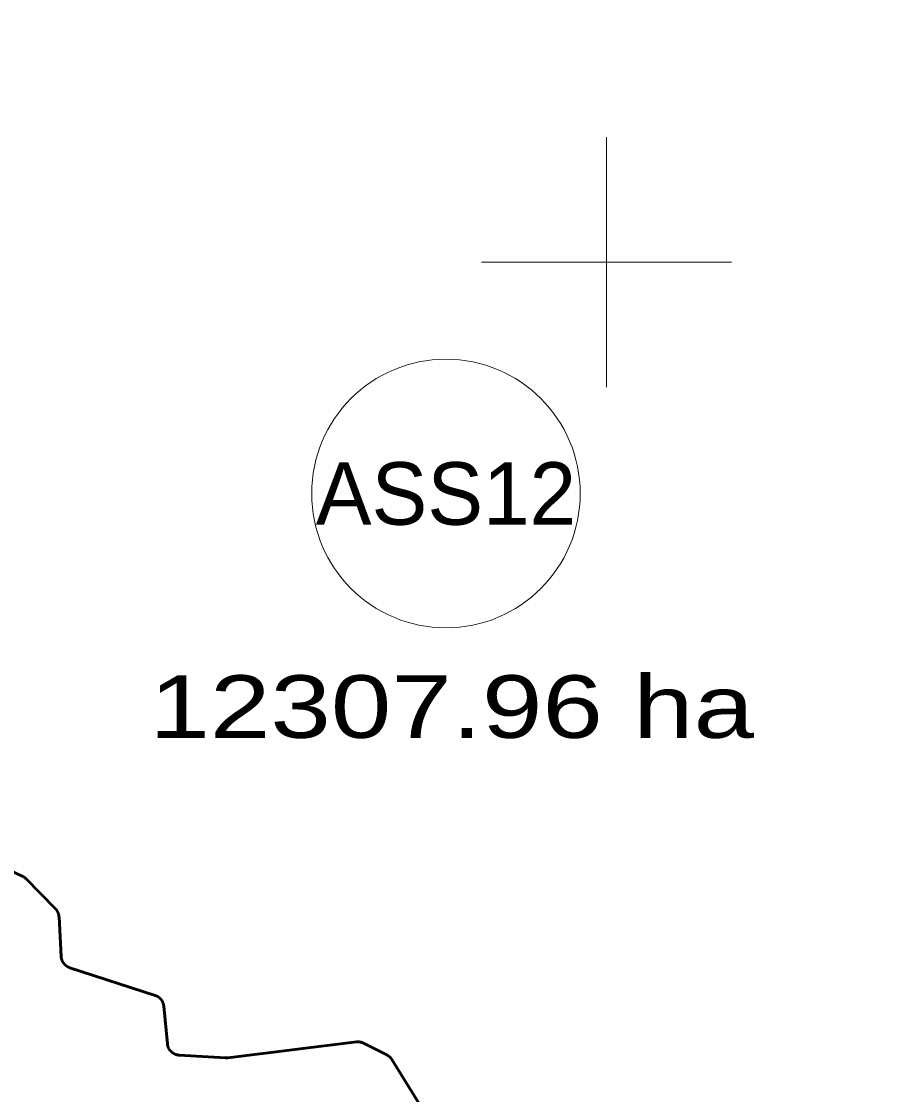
# Model space of a CAD drawing. Extents: x -1643653 to 4543381, y 1624270 to 13878484.
# Drawn here: x 645322 to 652368, y 8968347 to 8976924 of the extents above; entities that cross this region are included whole.
import ezdxf
from ezdxf.enums import TextEntityAlignment as Align

# ---------------------------------------------------------------- set-up
doc = ezdxf.new("R2010")
doc.units = 0
doc.header["$LTSCALE"] = 200
for name, color, linetype, lineweight in [('1', 7, 'Continuous', 13), ('2', 7, 'Continuous', 13), ('26', 7, 'Continuous', 106), ('27', 7, 'Continuous', 53), ('28', 7, 'Continuous', 53), ('45', 7, 'Continuous', 13), ('60', 7, 'Continuous', 53)]:
    doc.layers.add(name, color=color, linetype=linetype, lineweight=lineweight)
doc.layers.add('63', color=7, linetype='Continuous')

msp = doc.modelspace()

# ---------------------------------------------------------------- linework, layer by layer
at = {"layer": '1', "lineweight": 25}
msp.add_spline([(814781, 9009175.5), (814787.2, 9009173.4), (814796.9, 9009173.4), (814799.4, 9009172.4), (814805.1, 9009174.5), (814805.6, 9009176.5), (814811.7, 9009179.5), (814811.7, 9009179.5), (814801.5, 9009181), (814790.7, 9009181.5), (814784.1, 9009183.1), (814777.4, 9009185.1), (814778.4, 9009175.5)], degree=3, dxfattribs=at)
at = {"layer": '2'}
for p, q in [((650000, 8974000), (650000, 8976000)), ((649000, 8975000), (651000, 8975000))]:
    msp.add_line(p, q, dxfattribs=at)
at = {"layer": '26'}
msp.add_spline([(593042.9, 8976356.4), (593459.4, 8976419.7), (594161.8, 8976760.1), (594545.8, 8977114.6), (594814.3, 8977291.5), (596052.8, 8977846), (596780.5, 8978160.9), (597647.4, 8978322.7), (598691.5, 8978280.2), (599825, 8978301), (600207.2, 8978324.8), (600219.9, 8978324.8), (601225.9, 8978295.2), (602040.5, 8978228.3), (602729, 8978352.6), (603275.7, 8978615.7), (603826.1, 8978691.5), (605382.2, 8979104.7), (606925.6, 8979530.7), (607614.7, 8979782.2), (608494.2, 8979905.8), (609628.7, 8980104.6), (610966.5, 8980200.8), (612239.3, 8980081.1), (613131.4, 8980179.2), (614149.6, 8980073.3), (614581.8, 8979931.6), (616361, 8979275.7), (617566.6, 8978533.2), (618237.8, 8977881.9), (618833.2, 8977319.9), (619759.6, 8976743.8), (620623, 8976295.2), (621512.5, 8975960.9), (621945, 8975870.1), (622544.2, 8975982.1), (622735.8, 8976070.3), (623374, 8976322), (623974.5, 8976675.6), (624627.1, 8977219.8), (625050.7, 8977803), (625410.5, 8978361.1), (625972.2, 8978587.6), (626239.9, 8978637.4), (628239.2, 8978616.5), (629272.1, 8978853.8), (630051.8, 8979346.6), (630703.5, 8979738.1), (631164.1, 8980105), (631534.8, 8980357.8), (632185.7, 8980596.8), (632989, 8980758.8), (633690, 8980870.4), (634328.2, 8981109.3), (634980.1, 8981526.3), (636460.7, 8982117.9), (637495.4, 8982660.5), (638159.4, 8982975.7), (638593.8, 8983228.2), (639449.6, 8983669.8), (641371.6, 8983483.9), (642032.9, 8983315.8), (642528.8, 8983186.6), (643277.3, 8982687.6), (644168, 8982544), (644675.9, 8982274.9), (645321.7, 8981636.4), (645853, 8981011.1), (646805.1, 8980473.1), (647606.1, 8980240.8), (648482.7, 8979868.5), (649626.6, 8979469.5), (650871.6, 8978943), (651404, 8978495.7), (652521.8, 8977995.2), (653308.2, 8977445.1), (653712.6, 8976883.9), (654308.9, 8976487.2), (655070.4, 8976039), (655983.7, 8975399.4)], degree=3, dxfattribs=at)
at = {"layer": '27'}
for points in [[(644930.1, 8970280.2), (645328.6, 8970093.8), (645330.2, 8970093.1), (645332.7, 8970091.8), (645335.2, 8970090.5), (645337.6, 8970089.1), (645340, 8970087.6), (645342.4, 8970086), (645344.7, 8970084.4), (645347, 8970082.7), (645349.2, 8970081), (645351.4, 8970079.2), (645353.5, 8970077.3), (645355.6, 8970075.3), (645357.6, 8970073.4), (645594.3, 8969832.5), (645595.3, 8969831.4), (645597.3, 8969829.3), (645599.1, 8969827.2), (645600.9, 8969825), (645602.7, 8969822.8), (645604.4, 8969820.5), (645606, 8969818.2), (645607.5, 8969815.8), (645609, 8969813.4), (645610.4, 8969811), (645611.7, 8969808.5), (645613, 8969805.9), (645614.2, 8969803.4), (645615.3, 8969800.8), (645616.4, 8969798.2), (645617.3, 8969795.5), (645618.2, 8969792.8), (645619.1, 8969790.1), (645619.8, 8969787.4), (645620.5, 8969784.6), (645621.1, 8969781.9), (645621.6, 8969779.1), (645622, 8969776.3), (645622.4, 8969773.5), (645622.7, 8969770.7), (645622.8, 8969767.8), (645640.3, 8969450.7), (645640.3, 8969449.4), (645640.6, 8969446.5), (645640.9, 8969443.7), (645641.3, 8969440.9), (645641.8, 8969438.1), (645642.3, 8969435.4), (645642.9, 8969432.6), (645643.7, 8969429.9), (645644.4, 8969427.2), (645645.3, 8969424.5), (645646.2, 8969421.8), (645647.2, 8969419.2), (645648.3, 8969416.5), (645649.5, 8969414), (645650.7, 8969411.4), (645652, 8969408.9), (645653.4, 8969406.4), (645654.8, 8969404), (645656.3, 8969401.6), (645657.9, 8969399.2), (645659.6, 8969397), (645661.3, 8969394.7), (645663.1, 8969392.5), (645664.9, 8969390.3), (645666.8, 8969388.2), (645668.7, 8969386.2), (645670.7, 8969384.2), (645672.8, 8969382.3), (645674.9, 8969380.4), (645677.1, 8969378.6), (645679.3, 8969376.8), (645681.6, 8969375.1), (645683.9, 8969373.5), (645686.3, 8969372), (645688.7, 8969370.5), (645691.1, 8969369.1), (645693.6, 8969367.7), (645696.1, 8969366.4), (645698.7, 8969365.2), (645701.3, 8969364.1)], [(645701.3, 8969364.1), (645698.7, 8969365.2), (645696.1, 8969366.4), (645693.6, 8969367.7), (645691.1, 8969369.1), (645688.7, 8969370.5), (645686.3, 8969372), (645683.9, 8969373.5), (645681.6, 8969375.1), (645679.3, 8969376.8), (645677.1, 8969378.6), (645674.9, 8969380.4), (645672.8, 8969382.3), (645670.7, 8969384.2), (645668.7, 8969386.2), (645666.8, 8969388.2), (645664.9, 8969390.3), (645663.1, 8969392.5), (645661.3, 8969394.7), (645659.6, 8969397), (645657.9, 8969399.2), (645656.3, 8969401.6), (645654.8, 8969404), (645653.4, 8969406.4), (645652, 8969408.9), (645650.7, 8969411.4), (645649.5, 8969414), (645648.3, 8969416.5), (645647.2, 8969419.2), (645646.2, 8969421.8), (645645.3, 8969424.5), (645644.4, 8969427.2), (645643.7, 8969429.9), (645642.9, 8969432.6), (645642.3, 8969435.4), (645641.8, 8969438.1), (645641.3, 8969440.9), (645640.9, 8969443.7), (645640.6, 8969446.5), (645640.3, 8969449.4), (645640.3, 8969450.7), (645622.8, 8969767.8), (645622.7, 8969770.7), (645622.4, 8969773.5), (645622, 8969776.3), (645621.6, 8969779.1), (645621.1, 8969781.9), (645620.5, 8969784.6), (645619.8, 8969787.4), (645619.1, 8969790.1), (645618.2, 8969792.8), (645617.3, 8969795.5), (645616.4, 8969798.2), (645615.3, 8969800.8), (645614.2, 8969803.4), (645613, 8969805.9), (645611.7, 8969808.5), (645610.4, 8969811), (645609, 8969813.4), (645607.5, 8969815.8), (645606, 8969818.2), (645604.4, 8969820.5), (645602.7, 8969822.8), (645600.9, 8969825), (645599.1, 8969827.2), (645597.3, 8969829.3), (645595.3, 8969831.4), (645594.3, 8969832.5), (645357.6, 8970073.4), (645355.6, 8970075.3), (645353.5, 8970077.3), (645351.4, 8970079.2), (645349.2, 8970081), (645347, 8970082.7), (645344.7, 8970084.4), (645342.4, 8970086), (645340, 8970087.6), (645337.6, 8970089.1), (645335.2, 8970090.5), (645332.7, 8970091.8), (645330.2, 8970093.1), (645328.6, 8970093.8), (644930.1, 8970280.2)], [(645701.3, 8969364.1), (645703.9, 8969363), (645706.5, 8969362), (645709.2, 8969361.1), (646392, 8969139.3), (646392.2, 8969139.2), (646394.9, 8969138.3), (646397.5, 8969137.3), (646400.1, 8969136.2), (646402.7, 8969135.1), (646405.3, 8969133.9), (646407.8, 8969132.6), (646410.3, 8969131.2), (646412.7, 8969129.8), (646415.1, 8969128.3), (646417.5, 8969126.7), (646419.8, 8969125.1), (646422.1, 8969123.4), (646424.3, 8969121.7), (646426.4, 8969119.8), (646428.6, 8969118), (646430.6, 8969116), (646432.6, 8969114), (646434.6, 8969112), (646436.5, 8969109.9), (646438.3, 8969107.7), (646440.1, 8969105.5), (646441.8, 8969103.2), (646443.4, 8969100.9), (646445, 8969098.6), (646446.5, 8969096.2), (646447.9, 8969093.8), (646449.3, 8969091.3), (646450.6, 8969088.8), (646451.8, 8969086.2), (646453, 8969083.6), (646454, 8969081), (646455, 8969078.4), (646456, 8969075.7), (646456.8, 8969073), (646457.6, 8969070.3), (646458.3, 8969067.6), (646458.9, 8969064.8), (646459.5, 8969062), (646459.9, 8969059.2), (646460.3, 8969056.4), (646460.6, 8969053.6), (646489.2, 8968753), (646489.5, 8968750.2), (646489.9, 8968747.4), (646490.3, 8968744.6), (646490.9, 8968741.8), (646491.5, 8968739.1), (646492.2, 8968736.3), (646493, 8968733.6), (646493.8, 8968730.9), (646494.8, 8968728.2), (646495.8, 8968725.6), (646496.9, 8968723), (646498, 8968720.4), (646499.2, 8968717.8), (646500.5, 8968715.3), (646501.9, 8968712.8), (646503.3, 8968710.4), (646504.8, 8968708), (646506.4, 8968705.7), (646508.1, 8968703.4), (646509.8, 8968701.1), (646511.5, 8968698.9), (646513.4, 8968696.7), (646515.2, 8968694.6), (646517.2, 8968692.6), (646519.2, 8968690.6), (646521.3, 8968688.7), (646523.4, 8968686.8), (646525.5, 8968685), (646527.8, 8968683.2), (646530, 8968681.5), (646532.3, 8968679.9), (646534.7, 8968678.3), (646537.1, 8968676.8), (646539.5, 8968675.4), (646542, 8968674), (646544.5, 8968672.8), (646547.1, 8968671.5), (646549.7, 8968670.4), (646552.3, 8968669.3), (646554.9, 8968668.3), (646557.6, 8968667.4), (646560.3, 8968666.6), (646563, 8968665.8), (646565.8, 8968665.1), (646568.5, 8968664.5), (646571.3, 8968664), (646574.1, 8968663.5), (646576.9, 8968663.2), (646579.7, 8968662.8), (646582.6, 8968662.6), (646954.9, 8968639.5), (646956.5, 8968639.5), (646959.3, 8968639.4)], [(646959.3, 8968639.4), (646956.5, 8968639.5), (646954.9, 8968639.5), (646582.6, 8968662.6), (646579.7, 8968662.8), (646576.9, 8968663.2), (646574.1, 8968663.5), (646571.3, 8968664), (646568.5, 8968664.5), (646565.8, 8968665.1), (646563, 8968665.8), (646560.3, 8968666.6), (646557.6, 8968667.4), (646554.9, 8968668.3), (646552.3, 8968669.3), (646549.7, 8968670.4), (646547.1, 8968671.5), (646544.5, 8968672.8), (646542, 8968674), (646539.5, 8968675.4), (646537.1, 8968676.8), (646534.7, 8968678.3), (646532.3, 8968679.9), (646530, 8968681.5), (646527.8, 8968683.2), (646525.5, 8968685), (646523.4, 8968686.8), (646521.3, 8968688.7), (646519.2, 8968690.6), (646517.2, 8968692.6), (646515.2, 8968694.6), (646513.4, 8968696.7), (646511.5, 8968698.9), (646509.8, 8968701.1), (646508.1, 8968703.4), (646506.4, 8968705.7), (646504.8, 8968708), (646503.3, 8968710.4), (646501.9, 8968712.8), (646500.5, 8968715.3), (646499.2, 8968717.8), (646498, 8968720.4), (646496.9, 8968723), (646495.8, 8968725.6), (646494.8, 8968728.2), (646493.8, 8968730.9), (646493, 8968733.6), (646492.2, 8968736.3), (646491.5, 8968739.1), (646490.9, 8968741.8), (646490.3, 8968744.6), (646489.9, 8968747.4), (646489.5, 8968750.2), (646489.2, 8968753), (646460.6, 8969053.6), (646460.3, 8969056.4), (646459.9, 8969059.2), (646459.5, 8969062), (646458.9, 8969064.8), (646458.3, 8969067.6), (646457.6, 8969070.3), (646456.8, 8969073), (646456, 8969075.7), (646455, 8969078.4), (646454, 8969081), (646453, 8969083.6), (646451.8, 8969086.2), (646450.6, 8969088.8), (646449.3, 8969091.3), (646447.9, 8969093.8), (646446.5, 8969096.2), (646445, 8969098.6), (646443.4, 8969100.9), (646441.8, 8969103.2), (646440.1, 8969105.5), (646438.3, 8969107.7), (646436.5, 8969109.9), (646434.6, 8969112), (646432.6, 8969114), (646430.6, 8969116), (646428.6, 8969118), (646426.4, 8969119.8), (646424.3, 8969121.7), (646422.1, 8969123.4), (646419.8, 8969125.1), (646417.5, 8969126.7), (646415.1, 8969128.3), (646412.7, 8969129.8), (646410.3, 8969131.2), (646407.8, 8969132.6), (646405.3, 8969133.9), (646402.7, 8969135.1), (646400.1, 8969136.2), (646397.5, 8969137.3), (646394.9, 8969138.3), (646392.2, 8969139.2), (646392, 8969139.3), (645709.2, 8969361.1), (645706.5, 8969362), (645703.9, 8969363), (645701.3, 8969364.1)], [(646959.3, 8968639.4), (646962.1, 8968639.4), (646964.9, 8968639.4), (646967.8, 8968639.6), (646970.6, 8968639.8), (646973.4, 8968640.1), (648001.1, 8968767.5), (648001.1, 8968767.5), (648003.6, 8968767.7), (648006.4, 8968768), (648009.3, 8968768.1), (648012.1, 8968768.2), (648014.9, 8968768.2), (648017.7, 8968768.1), (648020.6, 8968768), (648023.4, 8968767.7), (648026.2, 8968767.4), (648029, 8968767), (648031.8, 8968766.5), (648034.6, 8968765.9), (648037.3, 8968765.3), (648040.1, 8968764.6), (648042.8, 8968763.8), (648045.5, 8968762.9), (648048.1, 8968762), (648050.8, 8968761), (648053.4, 8968759.9), (648055.9, 8968758.7), (648058.5, 8968757.5), (648058.5, 8968757.5), (648244.3, 8968663.6), (648245.2, 8968663.1), (648247.7, 8968661.8), (648250.1, 8968660.4), (648252.6, 8968658.9), (648254.9, 8968657.4), (648257.2, 8968655.8), (648259.5, 8968654.1), (648261.8, 8968652.3), (648263.9, 8968650.6), (648266.1, 8968648.7), (648268.2, 8968646.8), (648270.2, 8968644.8), (648272.1, 8968642.8), (648274, 8968640.7), (648275.9, 8968638.5), (648277.7, 8968636.3), (648279.4, 8968634.1), (648281.1, 8968631.8), (648282.6, 8968629.5), (648284.2, 8968627.1), (648730.3, 8967908.7)], [(648730.3, 8967908.7), (648284.2, 8968627.1), (648282.6, 8968629.5), (648281.1, 8968631.8), (648279.4, 8968634.1), (648277.7, 8968636.3), (648275.9, 8968638.5), (648274, 8968640.7), (648272.1, 8968642.8), (648270.2, 8968644.8), (648268.2, 8968646.8), (648266.1, 8968648.7), (648263.9, 8968650.6), (648261.8, 8968652.3), (648259.5, 8968654.1), (648257.2, 8968655.8), (648254.9, 8968657.4), (648252.6, 8968658.9), (648250.1, 8968660.4), (648247.7, 8968661.8), (648245.2, 8968663.1), (648244.3, 8968663.6), (648058.5, 8968757.5), (648058.5, 8968757.5), (648055.9, 8968758.7), (648053.4, 8968759.9), (648050.8, 8968761), (648048.1, 8968762), (648045.5, 8968762.9), (648042.8, 8968763.8), (648040.1, 8968764.6), (648037.3, 8968765.3), (648034.6, 8968765.9), (648031.8, 8968766.5), (648029, 8968767), (648026.2, 8968767.4), (648023.4, 8968767.7), (648020.6, 8968768), (648017.7, 8968768.1), (648014.9, 8968768.2), (648012.1, 8968768.2), (648009.3, 8968768.1), (648006.4, 8968768), (648003.6, 8968767.7), (648001.1, 8968767.5), (648001.1, 8968767.5), (646973.4, 8968640.1), (646970.6, 8968639.8), (646967.8, 8968639.6), (646964.9, 8968639.4), (646962.1, 8968639.4), (646959.3, 8968639.4)]]:
    msp.add_lwpolyline(points, dxfattribs=at)
msp.add_spline([(655983.7, 8975399.4), (655070.4, 8976039), (654308.9, 8976487.2), (653712.6, 8976883.9), (653308.2, 8977445.1), (652521.8, 8977995.2), (651404, 8978495.7), (650871.6, 8978943), (649626.6, 8979469.5), (648482.7, 8979868.5), (647606.1, 8980240.8), (646805.1, 8980473.1), (645853, 8981011.1), (645321.7, 8981636.4), (644675.9, 8982274.9), (644540.6, 8982372.7)], degree=3, dxfattribs=at)
msp.add_spline([(655983.7, 8975399.4), (655070.4, 8976039), (654308.9, 8976487.2), (653712.6, 8976883.9), (653308.2, 8977445.1), (652521.8, 8977995.2), (651404, 8978495.7), (650871.6, 8978943), (649626.6, 8979469.5), (648482.7, 8979868.5), (647606.1, 8980240.8), (646805.1, 8980473.1), (645853, 8981011.1), (645321.7, 8981636.4), (644675.9, 8982274.9), (644540.6, 8982372.7)], degree=3, dxfattribs=at)
at = {"layer": '28'}
msp.add_spline([(655983.7, 8975399.4), (655070.4, 8976039), (654308.9, 8976487.2), (653712.6, 8976883.9), (653308.2, 8977445.1), (652521.8, 8977995.2), (651404, 8978495.7), (650871.6, 8978943), (649626.6, 8979469.5), (648482.7, 8979868.5), (647606.1, 8980240.8), (646805.1, 8980473.1), (645853, 8981011.1), (645321.7, 8981636.4), (644675.9, 8982274.9), (644540.6, 8982372.7)], degree=3, dxfattribs=at)
msp.add_spline([(655983.7, 8975399.4), (655070.4, 8976039), (654308.9, 8976487.2), (653712.6, 8976883.9), (653308.2, 8977445.1), (652521.8, 8977995.2), (651404, 8978495.7), (650871.6, 8978943), (649626.6, 8979469.5), (648482.7, 8979868.5), (647606.1, 8980240.8), (646805.1, 8980473.1), (645853, 8981011.1), (645321.7, 8981636.4), (644675.9, 8982274.9), (644540.6, 8982372.7)], degree=3, dxfattribs=at)
at = {"layer": '45'}
msp.add_circle((648716.6, 8973151.3), 1073.6, dxfattribs=at)
at = {"layer": '60'}
for points in [[(645701.3, 8969364.1), (645698.7, 8969365.2), (645696.1, 8969366.4), (645693.6, 8969367.7), (645691.1, 8969369.1), (645688.7, 8969370.5), (645686.3, 8969372), (645683.9, 8969373.5), (645681.6, 8969375.1), (645679.3, 8969376.8), (645677.1, 8969378.6), (645674.9, 8969380.4), (645672.8, 8969382.3), (645670.7, 8969384.2), (645668.7, 8969386.2), (645666.8, 8969388.2), (645664.9, 8969390.3), (645663.1, 8969392.5), (645661.3, 8969394.7), (645659.6, 8969397), (645657.9, 8969399.2), (645656.3, 8969401.6), (645654.8, 8969404), (645653.4, 8969406.4), (645652, 8969408.9), (645650.7, 8969411.4), (645649.5, 8969414), (645648.3, 8969416.5), (645647.2, 8969419.2), (645646.2, 8969421.8), (645645.3, 8969424.5), (645644.4, 8969427.2), (645643.7, 8969429.9), (645642.9, 8969432.6), (645642.3, 8969435.4), (645641.8, 8969438.1), (645641.3, 8969440.9), (645640.9, 8969443.7), (645640.6, 8969446.5), (645640.3, 8969449.4), (645640.3, 8969450.7), (645622.8, 8969767.8), (645622.7, 8969770.7), (645622.4, 8969773.5), (645622, 8969776.3), (645621.6, 8969779.1), (645621.1, 8969781.9), (645620.5, 8969784.6), (645619.8, 8969787.4), (645619.1, 8969790.1), (645618.2, 8969792.8), (645617.3, 8969795.5), (645616.4, 8969798.2), (645615.3, 8969800.8), (645614.2, 8969803.4), (645613, 8969805.9), (645611.7, 8969808.5), (645610.4, 8969811), (645609, 8969813.4), (645607.5, 8969815.8), (645606, 8969818.2), (645604.4, 8969820.5), (645602.7, 8969822.8), (645600.9, 8969825), (645599.1, 8969827.2), (645597.3, 8969829.3), (645595.3, 8969831.4), (645594.3, 8969832.5), (645357.6, 8970073.4), (645355.6, 8970075.3), (645353.5, 8970077.3), (645351.4, 8970079.2), (645349.2, 8970081), (645347, 8970082.7), (645344.7, 8970084.4), (645342.4, 8970086), (645340, 8970087.6), (645337.6, 8970089.1), (645335.2, 8970090.5), (645332.7, 8970091.8), (645330.2, 8970093.1), (645328.6, 8970093.8), (644930.1, 8970280.2)], [(646959.3, 8968639.4), (646956.5, 8968639.5), (646954.9, 8968639.5), (646582.6, 8968662.6), (646579.7, 8968662.8), (646576.9, 8968663.2), (646574.1, 8968663.5), (646571.3, 8968664), (646568.5, 8968664.5), (646565.8, 8968665.1), (646563, 8968665.8), (646560.3, 8968666.6), (646557.6, 8968667.4), (646554.9, 8968668.3), (646552.3, 8968669.3), (646549.7, 8968670.4), (646547.1, 8968671.5), (646544.5, 8968672.8), (646542, 8968674), (646539.5, 8968675.4), (646537.1, 8968676.8), (646534.7, 8968678.3), (646532.3, 8968679.9), (646530, 8968681.5), (646527.8, 8968683.2), (646525.5, 8968685), (646523.4, 8968686.8), (646521.3, 8968688.7), (646519.2, 8968690.6), (646517.2, 8968692.6), (646515.2, 8968694.6), (646513.4, 8968696.7), (646511.5, 8968698.9), (646509.8, 8968701.1), (646508.1, 8968703.4), (646506.4, 8968705.7), (646504.8, 8968708), (646503.3, 8968710.4), (646501.9, 8968712.8), (646500.5, 8968715.3), (646499.2, 8968717.8), (646498, 8968720.4), (646496.9, 8968723), (646495.8, 8968725.6), (646494.8, 8968728.2), (646493.8, 8968730.9), (646493, 8968733.6), (646492.2, 8968736.3), (646491.5, 8968739.1), (646490.9, 8968741.8), (646490.3, 8968744.6), (646489.9, 8968747.4), (646489.5, 8968750.2), (646489.2, 8968753), (646460.6, 8969053.6), (646460.3, 8969056.4), (646459.9, 8969059.2), (646459.5, 8969062), (646458.9, 8969064.8), (646458.3, 8969067.6), (646457.6, 8969070.3), (646456.8, 8969073), (646456, 8969075.7), (646455, 8969078.4), (646454, 8969081), (646453, 8969083.6), (646451.8, 8969086.2), (646450.6, 8969088.8), (646449.3, 8969091.3), (646447.9, 8969093.8), (646446.5, 8969096.2), (646445, 8969098.6), (646443.4, 8969100.9), (646441.8, 8969103.2), (646440.1, 8969105.5), (646438.3, 8969107.7), (646436.5, 8969109.9), (646434.6, 8969112), (646432.6, 8969114), (646430.6, 8969116), (646428.6, 8969118), (646426.4, 8969119.8), (646424.3, 8969121.7), (646422.1, 8969123.4), (646419.8, 8969125.1), (646417.5, 8969126.7), (646415.1, 8969128.3), (646412.7, 8969129.8), (646410.3, 8969131.2), (646407.8, 8969132.6), (646405.3, 8969133.9), (646402.7, 8969135.1), (646400.1, 8969136.2), (646397.5, 8969137.3), (646394.9, 8969138.3), (646392.2, 8969139.2), (646392, 8969139.3), (645709.2, 8969361.1), (645706.5, 8969362), (645703.9, 8969363), (645701.3, 8969364.1)], [(648730.3, 8967908.7), (648284.2, 8968627.1), (648282.6, 8968629.5), (648281.1, 8968631.8), (648279.4, 8968634.1), (648277.7, 8968636.3), (648275.9, 8968638.5), (648274, 8968640.7), (648272.1, 8968642.8), (648270.2, 8968644.8), (648268.2, 8968646.8), (648266.1, 8968648.7), (648263.9, 8968650.6), (648261.8, 8968652.3), (648259.5, 8968654.1), (648257.2, 8968655.8), (648254.9, 8968657.4), (648252.6, 8968658.9), (648250.1, 8968660.4), (648247.7, 8968661.8), (648245.2, 8968663.1), (648244.3, 8968663.6), (648058.5, 8968757.5), (648058.5, 8968757.5), (648055.9, 8968758.7), (648053.4, 8968759.9), (648050.8, 8968761), (648048.1, 8968762), (648045.5, 8968762.9), (648042.8, 8968763.8), (648040.1, 8968764.6), (648037.3, 8968765.3), (648034.6, 8968765.9), (648031.8, 8968766.5), (648029, 8968767), (648026.2, 8968767.4), (648023.4, 8968767.7), (648020.6, 8968768), (648017.7, 8968768.1), (648014.9, 8968768.2), (648012.1, 8968768.2), (648009.3, 8968768.1), (648006.4, 8968768), (648003.6, 8968767.7), (648001.1, 8968767.5), (648001.1, 8968767.5), (646973.4, 8968640.1), (646970.6, 8968639.8), (646967.8, 8968639.6), (646964.9, 8968639.4), (646962.1, 8968639.4), (646959.3, 8968639.4)]]:
    msp.add_lwpolyline(points, dxfattribs=at)

# ---------------------------------------------------------------- texts
at = {"layer": '45'}
msp.add_text('ASS12', height=500, dxfattribs=at).set_placement((648716.6, 8972901.3), align=Align.CENTER)
at = {"layer": '63', "width": 1.3}
msp.add_text(' 12307.96 ha', height=500, dxfattribs=at).set_placement((646104.8, 8971198.1))

doc.saveas('drawing.dxf')
